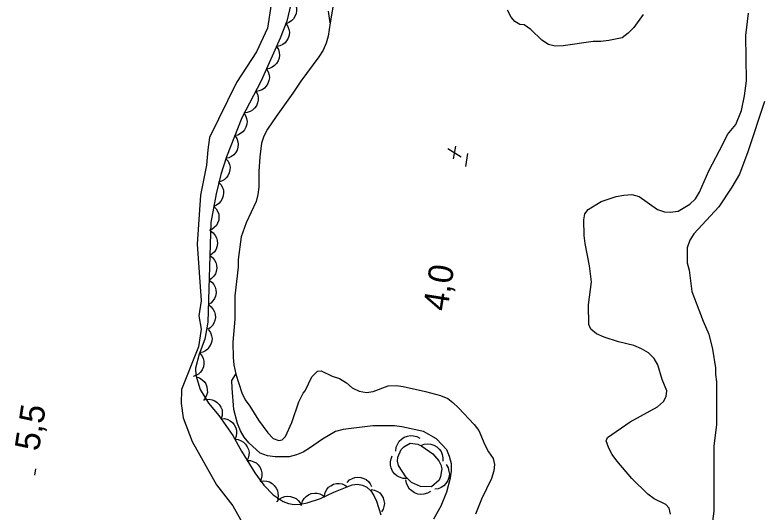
# Model space of a CAD drawing. Extents: x 282461 to 284471, y 5554090 to 5557646.
# Drawn here: x 283889.8 to 283980.2, y 5555972.8 to 5556033.3 of the extents above; entities that cross this region are included whole.
import ezdxf

# ---------------------------------------------------------------- set-up
doc = ezdxf.new("R2010")
doc.units = 0
for name, color, linetype in [('Niveau 1', 7, 'Continuous'), ('Niveau 3', 7, 'Continuous'), ('Niveau 4', 7, 'Continuous'), ('Niveau 44', 7, 'Continuous'), ('Niveau 7', 7, 'Continuous')]:
    doc.layers.add(name, color=color, linetype=linetype)

msp = doc.modelspace()

# ---------------------------------------------------------------- linework, layer by layer
at = {"layer": 'Niveau 1'}
msp.add_lwpolyline([(283921.36, 5556037.5), (283920.48, 5556031.65), (283919.15, 5556028.78), (283916.69, 5556025.06), (283913.44, 5556018.37), (283913.21, 5556016.87), (283913.07, 5556015), (283912.33, 5556011.36), (283911.94, 5556005.41), (283912.42, 5555998.52), (283912.14, 5555996.68), (283912.42, 5555995.07), (283912.07, 5555992.9), (283910.03, 5555987.73), (283909.98, 5555986.04), (283910.21, 5555984.3), (283911.3, 5555981.4), (283914.26, 5555976.14), (283916.28, 5555973.59), (283920.55, 5555965.92)], dxfattribs=at)
at = {"layer": 'Niveau 3'}
for p, q in [((283942.38, 5556017.02), (283944.01, 5556016.02)), ((283943.09, 5556015.76), (283943.34, 5556017.3)), ((283944.57, 5556014.82), (283944.81, 5556016.4)), ((283892.21, 5555977.31), (283892.33, 5555978.1))]:
    msp.add_line(p, q, dxfattribs=at)
at = {"layer": 'Niveau 4'}
for points in [[(283928.46, 5556034.43), (283928.08, 5556032.3), (283927.85, 5556030.69), (283927.62, 5556029.84), (283927.23, 5556028.99), (283926.72, 5556028.15), (283924.51, 5556025.2), (283923.55, 5556023.73), (283921.51, 5556020.89), (283920.49, 5556019.36), (283920.04, 5556018.51), (283919.76, 5556017.66), (283919.53, 5556016.02), (283919.42, 5556014.21), (283919.43, 5556012.34), (283919.31, 5556011.44), (283919.09, 5556010.59), (283917.9, 5556007.98), (283917.28, 5556006.28), (283916.89, 5556003.51), (283916.89, 5556002.61), (283916.5, 5555999.1), (283916.5, 5555996.27), (283916.28, 5555993.49), (283916.29, 5555991.63), (283916.4, 5555990.72), (283916.63, 5555989.61), (283917.37, 5555987.33), (283917.77, 5555986.48), (283918.34, 5555985.69), (283919.36, 5555983.99), (283920.5, 5555982.47), (283921.18, 5555981.79), (283921.86, 5555981.51), (283922.26, 5555981.62), (283922.66, 5555982.02), (283923.45, 5555983.72), (283924.29, 5555986.21), (283924.8, 5555987.29)], [(283966.12, 5556033.31), (283964.99, 5556031.73), (283964.31, 5556031.05), (283963.58, 5556030.48), (283961.93, 5556030.14), (283960.97, 5556030.02), (283960.06, 5556030.02), (283956.38, 5556029.5), (283955.41, 5556029.45), (283954.62, 5556029.67), (283953.82, 5556030.18), (283952.46, 5556031.48), (283951.67, 5556032.04), (283951.15, 5556032.1), (283950.53, 5556032.44), (283950.08, 5556033), (283949.62, 5556033.85)], [(283969.46, 5555972.56), (283969.29, 5555973.3), (283968.89, 5555973.75), (283967.47, 5555974.42), (283966.68, 5555974.99), (283964.75, 5555976.91), (283962.93, 5555979.05), (283962.36, 5555979.84), (283961.96, 5555980.58), (283961.62, 5555981.48), (283961.79, 5555981.88), (283964.56, 5555983.81), (283967.85, 5555985.63), (283968.59, 5555986.25), (283968.92, 5555986.87), (283968.98, 5555987.55), (283968.41, 5555988.96), (283967.9, 5555990.72), (283967.44, 5555991.51), (283966.76, 5555992.19), (283965.91, 5555992.69), (283965, 5555993.09), (283963.13, 5555993.54), (283961.37, 5555994.1), (283960.46, 5555994.49), (283959.78, 5555995.06), (283959.5, 5555995.62), (283959.49, 5555998), (283959.83, 5556000.83), (283959.6, 5556002.75), (283959.08, 5556005.46), (283958.97, 5556006.43), (283958.91, 5556008.35), (283959.02, 5556009.09), (283959.42, 5556009.6), (283961, 5556010.56), (283962.82, 5556011.19), (283963.78, 5556011.36), (283964.74, 5556011.42), (283965.65, 5556011.19), (283967.87, 5556009.61), (283968.72, 5556009.33), (283969.4, 5556009.28), (283970.36, 5556009.39), (283971.78, 5556010.24), (283972.46, 5556010.92), (283972.97, 5556011.72), (283974.09, 5556014.32), (283975.85, 5556017.61), (283976.36, 5556018.74), (283977.37, 5556019.93), (283978.05, 5556021.63), (283978.45, 5556023.44), (283978.67, 5556025.25), (283978.6, 5556030.74), (283978.94, 5556033.45)], [(283924.8, 5555987.29), (283925.03, 5555987.57), (283925.88, 5555989.27), (283926.56, 5555989.95), (283927.01, 5555990.01), (283928.32, 5555989.33), (283929.22, 5555989.05), (283930.07, 5555988.54), (283930.76, 5555987.92), (283931.61, 5555987.53), (283932.52, 5555987.36), (283933.31, 5555987.48), (283935.12, 5555988.16), (283936.09, 5555988.22), (283936.94, 5555988.11), (283939.66, 5555987.49), (283941.48, 5555986.98), (283942.39, 5555986.65), (283943.01, 5555986.14), (283943.69, 5555985.52), (283945.57, 5555983.49), (283946.14, 5555982.75), (283946.88, 5555981), (283947.33, 5555980.15), (283947.9, 5555979.36), (283948.07, 5555978.62), (283947.96, 5555977.83), (283947.68, 5555976.93), (283946.49, 5555974.38), (283945.76, 5555972.57)]]:
    msp.add_lwpolyline(points, dxfattribs=at)
at = {"layer": 'Niveau 44'}
for points in [[(283923.43, 5556035.11), (283923.71, 5556034.8), (283923.89, 5556034.44), (283923.99, 5556034.12), (283924, 5556033.77), (283923.95, 5556033.41), (283923.8, 5556033.05), (283923.65, 5556032.77), (283923.39, 5556032.53), (283923.08, 5556032.32), (283922.75, 5556032.19)], [(283923.3, 5556034.56), (283922.82, 5556032.5), (283922.03, 5556030.43), (283919.7, 5556025.26), (283917.34, 5556020.75), (283915.49, 5556015.99), (283914.82, 5556013.85), (283914.23, 5556011.5), (283913.57, 5556008.01), (283913.23, 5555995.92), (283912.87, 5555993.85), (283912.19, 5555992.04), (283911.71, 5555990.31), (283911.75, 5555989.48), (283912.28, 5555987.73), (283913.31, 5555986.08), (283914.57, 5555984.56), (283916.26, 5555982.12), (283917.3, 5555980.24), (283918.92, 5555977.61), (283920.02, 5555976.11), (283921.15, 5555974.94), (283922.37, 5555974.1), (283923.02, 5555973.87), (283923.71, 5555973.76), (283924.46, 5555973.78), (283925.28, 5555973.96), (283926.93, 5555974.5), (283928.53, 5555975.26), (283930.75, 5555976.14), (283931.42, 5555976.21), (283932.01, 5555976.11), (283932.53, 5555975.84), (283933.02, 5555975.41), (283933.4, 5555974.85), (283933.73, 5555974.14), (283934.23, 5555972.48)], [(283922.71, 5556032.2), (283922.95, 5556031.86), (283923.07, 5556031.48), (283923.13, 5556031.15), (283923.1, 5556030.8), (283922.99, 5556030.45), (283922.8, 5556030.12), (283922.61, 5556029.85), (283922.32, 5556029.65), (283921.99, 5556029.49), (283921.64, 5556029.4)], [(283921.58, 5556029.43), (283921.8, 5556029.07), (283921.9, 5556028.68), (283921.94, 5556028.35), (283921.88, 5556028.01), (283921.76, 5556027.66), (283921.55, 5556027.34), (283921.34, 5556027.09), (283921.04, 5556026.9), (283920.7, 5556026.76), (283920.35, 5556026.7)], [(283920.35, 5556026.7), (283920.57, 5556026.34), (283920.67, 5556025.95), (283920.71, 5556025.62), (283920.65, 5556025.27), (283920.53, 5556024.93), (283920.32, 5556024.61), (283920.11, 5556024.36), (283919.81, 5556024.17), (283919.47, 5556024.03), (283919.12, 5556023.96)], [(283919.04, 5556024), (283919.24, 5556023.63), (283919.32, 5556023.23), (283919.34, 5556022.91), (283919.26, 5556022.56), (283919.12, 5556022.22), (283918.89, 5556021.92), (283918.67, 5556021.68), (283918.36, 5556021.51), (283918.01, 5556021.39), (283917.65, 5556021.35)], [(283917.58, 5556021.38), (283917.82, 5556021.03), (283917.94, 5556020.65), (283918, 5556020.32), (283917.96, 5556019.97), (283917.86, 5556019.62), (283917.66, 5556019.29), (283917.47, 5556019.03), (283917.18, 5556018.83), (283916.85, 5556018.66), (283916.5, 5556018.58)], [(283916.5, 5556018.58), (283916.74, 5556018.24), (283916.86, 5556017.85), (283916.92, 5556017.53), (283916.88, 5556017.18), (283916.77, 5556016.82), (283916.58, 5556016.5), (283916.38, 5556016.24), (283916.1, 5556016.03), (283915.76, 5556015.87), (283915.41, 5556015.79)], [(283915.43, 5556015.78), (283915.69, 5556015.46), (283915.84, 5556015.08), (283915.92, 5556014.76), (283915.9, 5556014.41), (283915.82, 5556014.05), (283915.65, 5556013.71), (283915.47, 5556013.44), (283915.2, 5556013.21), (283914.87, 5556013.03), (283914.53, 5556012.92)], [(283914.5, 5556012.93), (283914.8, 5556012.63), (283914.99, 5556012.28), (283915.11, 5556011.97), (283915.13, 5556011.62), (283915.09, 5556011.25), (283914.96, 5556010.89), (283914.82, 5556010.6), (283914.57, 5556010.35), (283914.27, 5556010.13), (283913.94, 5556009.98)], [(283913.94, 5556009.98), (283914.24, 5556009.69), (283914.43, 5556009.33), (283914.55, 5556009.02), (283914.57, 5556008.67), (283914.54, 5556008.31), (283914.4, 5556007.95), (283914.26, 5556007.65), (283914.01, 5556007.4), (283913.72, 5556007.18), (283913.39, 5556007.04)], [(283913.54, 5556007.02), (283913.88, 5556006.78), (283914.13, 5556006.46), (283914.29, 5556006.17), (283914.37, 5556005.83), (283914.39, 5556005.46), (283914.32, 5556005.08), (283914.22, 5556004.77), (283914.02, 5556004.48), (283913.76, 5556004.22), (283913.46, 5556004.03)], [(283913.46, 5556004.03), (283913.8, 5556003.78), (283914.04, 5556003.46), (283914.21, 5556003.17), (283914.29, 5556002.83), (283914.31, 5556002.46), (283914.23, 5556002.09), (283914.14, 5556001.78), (283913.94, 5556001.49), (283913.68, 5556001.22), (283913.37, 5556001.03)], [(283913.37, 5556001.03), (283913.71, 5556000.79), (283913.96, 5556000.47), (283914.12, 5556000.18), (283914.2, 5555999.84), (283914.23, 5555999.47), (283914.15, 5555999.09), (283914.05, 5555998.78), (283913.85, 5555998.49), (283913.59, 5555998.23), (283913.29, 5555998.04)], [(283913.29, 5555998.04), (283913.63, 5555997.79), (283913.88, 5555997.47), (283914.04, 5555997.18), (283914.12, 5555996.84), (283914.14, 5555996.47), (283914.07, 5555996.1), (283913.97, 5555995.79), (283913.77, 5555995.5), (283913.51, 5555995.23), (283913.21, 5555995.04)], [(283913.3, 5555994.99), (283913.54, 5555994.65), (283913.67, 5555994.27), (283913.73, 5555993.94), (283913.7, 5555993.59), (283913.6, 5555993.24), (283913.4, 5555992.91), (283913.21, 5555992.64), (283912.93, 5555992.44), (283912.6, 5555992.27), (283912.25, 5555992.19)], [(283912.23, 5555992.19), (283912.5, 5555991.87), (283912.66, 5555991.5), (283912.75, 5555991.18), (283912.75, 5555990.83), (283912.68, 5555990.47), (283912.52, 5555990.12), (283912.35, 5555989.84), (283912.09, 5555989.61), (283911.77, 5555989.42), (283911.43, 5555989.3)], [(283911.81, 5555989.28), (283912.21, 5555989.15), (283912.55, 5555988.92), (283912.79, 5555988.71), (283912.98, 5555988.41), (283913.11, 5555988.06), (283913.16, 5555987.68), (283913.17, 5555987.36), (283913.07, 5555987.02), (283912.91, 5555986.69), (283912.68, 5555986.41)], [(283912.95, 5555986.51), (283913.37, 5555986.55), (283913.76, 5555986.48), (283914.08, 5555986.37), (283914.36, 5555986.16), (283914.62, 5555985.9), (283914.81, 5555985.57), (283914.95, 5555985.27), (283914.98, 5555984.92), (283914.96, 5555984.55), (283914.86, 5555984.21)], [(283914.83, 5555984.18), (283915.25, 5555984.19), (283915.64, 5555984.07), (283915.94, 5555983.94), (283916.21, 5555983.71), (283916.44, 5555983.43), (283916.61, 5555983.08), (283916.71, 5555982.77), (283916.72, 5555982.42), (283916.67, 5555982.06), (283916.54, 5555981.72)], [(283916.5, 5555981.69), (283916.91, 5555981.66), (283917.29, 5555981.5), (283917.57, 5555981.34), (283917.82, 5555981.09), (283918.02, 5555980.78), (283918.15, 5555980.42), (283918.23, 5555980.1), (283918.2, 5555979.75), (283918.11, 5555979.39), (283917.95, 5555979.07)], [(283936.07, 5555980.25), (283936.11, 5555980.71), (283936.29, 5555981.12), (283936.47, 5555981.43), (283936.75, 5555981.7), (283937.09, 5555981.92), (283937.49, 5555982.05), (283937.84, 5555982.13), (283938.22, 5555982.1), (283938.62, 5555982), (283938.97, 5555981.81)], [(283940.42, 5555975.88), (283939.05, 5555975.92), (283937.99, 5555976.41), (283937.27, 5555977.11), (283936.38, 5555978.51), (283936.26, 5555979.02), (283936.32, 5555979.51), (283936.71, 5555980.42), (283937.03, 5555980.77), (283937.81, 5555981.19), (283938.73, 5555981.07), (283939.21, 5555980.86), (283940.57, 5555979.89), (283941.28, 5555979.05), (283941.52, 5555978.58), (283941.64, 5555978.08), (283941.51, 5555977.14), (283941.32, 5555976.72), (283940.42, 5555975.88)], [(283939.1, 5555980.94), (283939.53, 5555981.1), (283939.97, 5555981.13), (283940.34, 5555981.1), (283940.7, 5555980.96), (283941.05, 5555980.76), (283941.34, 5555980.46), (283941.57, 5555980.18), (283941.71, 5555979.82), (283941.79, 5555979.42), (283941.78, 5555979.03)], [(283918, 5555979.1), (283918.42, 5555979.09), (283918.8, 5555978.95), (283919.09, 5555978.8), (283919.35, 5555978.56), (283919.57, 5555978.26), (283919.71, 5555977.91), (283919.8, 5555977.59), (283919.79, 5555977.24), (283919.72, 5555976.88), (283919.57, 5555976.55)], [(283937.4, 5555976.9), (283936.94, 5555976.91), (283936.52, 5555977.06), (283936.2, 5555977.22), (283935.91, 5555977.48), (283935.67, 5555977.8), (283935.5, 5555978.19), (283935.4, 5555978.53), (283935.4, 5555978.92), (283935.48, 5555979.32), (283935.64, 5555979.68)], [(283942.17, 5555978.6), (283942.41, 5555978.21), (283942.52, 5555977.78), (283942.57, 5555977.42), (283942.5, 5555977.04), (283942.37, 5555976.65), (283942.13, 5555976.3), (283941.9, 5555976.03), (283941.58, 5555975.82), (283941.2, 5555975.67), (283940.81, 5555975.6)], [(283930.15, 5555976.42), (283930.44, 5555976.73), (283930.8, 5555976.93), (283931.1, 5555977.05), (283931.45, 5555977.08), (283931.82, 5555977.05), (283932.18, 5555976.92), (283932.48, 5555976.78), (283932.73, 5555976.54), (283932.96, 5555976.25), (283933.11, 5555975.92)], [(283919.59, 5555976.55), (283920, 5555976.63), (283920.41, 5555976.58), (283920.72, 5555976.49), (283921.03, 5555976.31), (283921.3, 5555976.07), (283921.52, 5555975.75), (283921.67, 5555975.47), (283921.74, 5555975.12), (283921.75, 5555974.75), (283921.67, 5555974.4)], [(283927.4, 5555974.81), (283927.49, 5555975.22), (283927.68, 5555975.57), (283927.88, 5555975.84), (283928.17, 5555976.04), (283928.5, 5555976.21), (283928.87, 5555976.29), (283929.19, 5555976.32), (283929.54, 5555976.25), (283929.88, 5555976.12), (283930.18, 5555975.91)], [(283940.29, 5555975.34), (283939.9, 5555975.11), (283939.47, 5555975), (283939.11, 5555974.96), (283938.73, 5555975.02), (283938.35, 5555975.16), (283938, 5555975.4), (283937.73, 5555975.63), (283937.52, 5555975.96), (283937.37, 5555976.34), (283937.3, 5555976.73)], [(283933.06, 5555975.58), (283933.47, 5555975.51), (283933.84, 5555975.33), (283934.11, 5555975.15), (283934.34, 5555974.88), (283934.52, 5555974.56), (283934.62, 5555974.19), (283934.68, 5555973.87), (283934.62, 5555973.52), (283934.51, 5555973.17), (283934.33, 5555972.86)], [(283921.62, 5555974.09), (283921.91, 5555974.4), (283922.26, 5555974.6), (283922.56, 5555974.73), (283922.91, 5555974.76), (283923.28, 5555974.73), (283923.64, 5555974.61), (283923.94, 5555974.48), (283924.2, 5555974.24), (283924.43, 5555973.95), (283924.58, 5555973.62)], [(283924.61, 5555973.74), (283924.72, 5555974.14), (283924.94, 5555974.48), (283925.16, 5555974.73), (283925.45, 5555974.92), (283925.79, 5555975.07), (283926.17, 5555975.13), (283926.49, 5555975.14), (283926.83, 5555975.05), (283927.17, 5555974.89), (283927.45, 5555974.67)]]:
    msp.add_lwpolyline(points, dxfattribs=at)
at = {"layer": 'Niveau 7'}
for points in [[(283928.08, 5556032.3), (283927.87, 5556033.72)], [(283980.86, 5556022.74), (283978.83, 5556016.62), (283977.81, 5556013.9), (283976.9, 5556012.32), (283975.32, 5556009.94), (283972.26, 5556006.65), (283971.81, 5556005.86), (283971.47, 5556004.95), (283971.48, 5556003.14), (283971.71, 5556002.24), (283972.05, 5555999.64), (283973.42, 5555996.02), (283974.1, 5555994.44), (283974.56, 5555992.63), (283974.9, 5555990.36), (283974.9, 5555989.57), (283975.02, 5555988.67), (283975.03, 5555983.46), (283974.69, 5555980.86), (283974.7, 5555972.94), (283973.58, 5555964.45)], [(283916.39, 5555985.31), (283916.16, 5555987.91), (283916.15, 5555988.82), (283916.63, 5555989.61)], [(283940.68, 5555972.01), (283941.59, 5555973.6), (283942.26, 5555975.3), (283942.71, 5555976.99), (283942.83, 5555977.79), (283942.82, 5555978.69), (283942.6, 5555979.6), (283942.25, 5555980.39), (283941, 5555981.74), (283939.41, 5555982.64), (283936.81, 5555983.2), (283935.9, 5555983.32), (283933.29, 5555983.31), (283929.66, 5555982.85), (283928.75, 5555982.62), (283927.17, 5555981.71), (283925.58, 5555980.58), (283924.79, 5555980.12), (283924, 5555979.78), (283923.09, 5555979.55), (283921.39, 5555979.55), (283920.48, 5555979.66), (283919.57, 5555980), (283918.21, 5555981.24), (283917.64, 5555981.92), (283917.19, 5555982.71), (283916.84, 5555983.61), (283916.39, 5555985.31)]]:
    msp.add_lwpolyline(points, dxfattribs=at)

# ---------------------------------------------------------------- texts
at = {"layer": 'Niveau 3'}
for s, rotation, p in [('    4,0', 81.0958, (283941.63, 5555992.75)), ('5,5  ', 81.09575, (283892.69, 5555980.15))]:
    msp.add_text(s, height=3, rotation=rotation, dxfattribs=at).set_placement(p)

doc.saveas('drawing.dxf')
